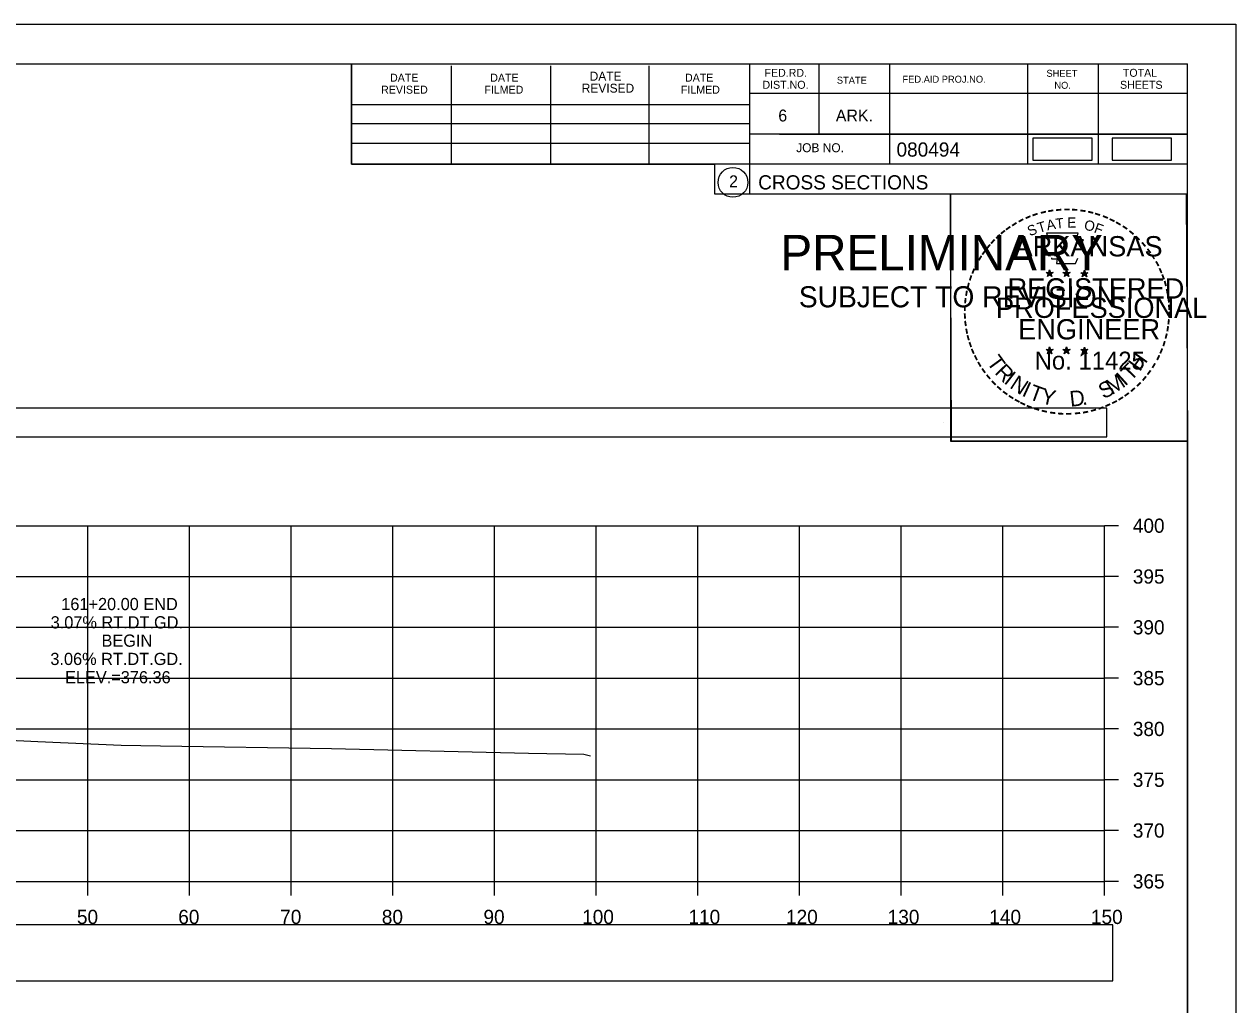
# Model space of a CAD drawing. Extents: x 1376273 to 1384221, y 378927 to 384592.
# Drawn here: x 1378268.2 to 1378387.4, y 380228.7 to 380325.2 of the extents above; entities that cross this region are included whole.
import ezdxf

# ---------------------------------------------------------------- set-up
doc = ezdxf.new("R2010")
doc.units = 0
for name, color, linetype in [('R_Axis', 7, 'Continuous'), ('R_Axis Annot', 7, 'Continuous'), ('R_Border', 7, 'Continuous'), ('R_Border PE', 7, 'Continuous'), ('R_Border Prem', 7, 'Continuous'), ('R_Drive', 7, 'Continuous'), ('R_Exist Surface', 7, 'Continuous'), ('R_Grid', 7, 'Continuous'), ('R_No Plot', 7, 'Continuous'), ('R_Xsect Elev', 7, 'Continuous')]:
    doc.layers.add(name, color=color, linetype=linetype)

msp = doc.modelspace()

# ---------------------------------------------------------------- linework, layer by layer
at = {"layer": 'R_Axis'}
for p, q in [((1378374.46, 380240.82), (1378374.46, 380275.82)), ((1378375.86, 380275.82), (1378374.46, 380275.82)), ((1378375.86, 380270.82), (1378374.46, 380270.82)), ((1378375.86, 380265.82), (1378374.46, 380265.82)), ((1378375.86, 380260.82), (1378374.46, 380260.82)), ((1378375.86, 380255.82), (1378374.46, 380255.82)), ((1378375.86, 380250.82), (1378374.46, 380250.82)), ((1378375.86, 380245.82), (1378374.46, 380245.82)), ((1378074.46, 380240.82), (1378374.46, 380240.82)), ((1378274.46, 380239.42), (1378274.46, 380240.82)), ((1378284.46, 380239.42), (1378284.46, 380240.82)), ((1378294.46, 380239.42), (1378294.46, 380240.82)), ((1378304.46, 380239.42), (1378304.46, 380240.82)), ((1378314.46, 380239.42), (1378314.46, 380240.82)), ((1378324.46, 380239.42), (1378324.46, 380240.82)), ((1378334.46, 380239.42), (1378334.46, 380240.82)), ((1378344.46, 380239.42), (1378344.46, 380240.82)), ((1378354.46, 380239.42), (1378354.46, 380240.82)), ((1378364.46, 380239.42), (1378364.46, 380240.82)), ((1378374.46, 380239.42), (1378374.46, 380240.82)), ((1378375.86, 380240.82), (1378374.46, 380240.82))]:
    msp.add_line(p, q, dxfattribs=at)
at = {"layer": 'R_Axis Annot'}
for points in [[(1378072.9, 380284.57), (1378374.7, 380284.57), (1378374.7, 380287.39), (1378072.9, 380287.39)], [(1378073.48, 380231.02), (1378375.28, 380231.02), (1378375.28, 380236.54), (1378073.48, 380236.54)]]:
    msp.add_lwpolyline(points, close=True, dxfattribs=at)
at = {"layer": 'R_Border'}
for p, q in [((1378066.46, 380321.28), (1378382.64, 380321.28)), ((1378300.38, 380311.4), (1378300.38, 380321.28)), ((1378310.24, 380311.4), (1378310.24, 380321.08)), ((1378320, 380311.4), (1378320, 380321.08)), ((1378329.68, 380311.4), (1378329.68, 380321.08)), ((1378339.54, 380321.28), (1378339.54, 380308.48)), ((1378346.38, 380321.28), (1378346.38, 380314.34)), ((1378353.32, 380321.28), (1378353.32, 380311.4)), ((1378366.9, 380321.28), (1378366.9, 380311.4)), ((1378373.84, 380321.28), (1378373.84, 380311.4)), ((1378382.64, 380115.82), (1378382.64, 380321.28)), ((1378382.64, 380318.34), (1378339.54, 380318.34)), ((1378382.64, 380318.36), (1378382.64, 380318.36)), ((1378300.38, 380317.26), (1378339.54, 380317.26)), ((1378300.38, 380315.4), (1378339.54, 380315.4)), ((1378382.64, 380314.34), (1378339.54, 380314.34)), ((1378342.5, 380314.34), (1378382.64, 380314.34)), ((1378300.38, 380311.4), (1378300.38, 380313.46)), ((1378300.38, 380313.46), (1378339.54, 380313.46)), ((1378382.64, 380311.4), (1378300.38, 380311.4)), ((1378339.54, 380308.48), (1378382.64, 380308.48))]:
    msp.add_line(p, q, dxfattribs=at)
msp.add_circle((1378337.92, 380309.61), 1.47, dxfattribs=at)
at = {"layer": 'R_Border PE'}
for p, q in [((1378368.72, 380300.73), (1378369.07, 380300.62)), ((1378368.72, 380300.73), (1378368.98, 380300.69)), ((1378368.72, 380300.73), (1378368.96, 380300.61)), ((1378368.86, 380300.33), (1378369.07, 380300.62)), ((1378368.86, 380300.33), (1378368.98, 380300.57)), ((1378368.86, 380300.33), (1378369.07, 380300.54)), ((1378369.07, 380300.99), (1378369.03, 380300.74)), ((1378369.07, 380300.62), (1378369.07, 380300.99)), ((1378369.07, 380300.99), (1378369.12, 380300.74)), ((1378369.42, 380300.73), (1378369.07, 380300.62)), ((1378369.28, 380300.33), (1378369.07, 380300.62)), ((1378369.28, 380300.33), (1378369.07, 380300.54)), ((1378369.42, 380300.73), (1378369.13, 380300.68)), ((1378369.28, 380300.33), (1378369.15, 380300.62)), ((1378369.42, 380300.73), (1378369.21, 380300.63)), ((1378370.39, 380300.73), (1378370.74, 380300.62)), ((1378370.39, 380300.73), (1378370.65, 380300.69)), ((1378370.39, 380300.73), (1378370.63, 380300.61)), ((1378370.53, 380300.33), (1378370.74, 380300.62)), ((1378370.53, 380300.33), (1378370.65, 380300.57)), ((1378370.53, 380300.33), (1378370.74, 380300.54)), ((1378370.74, 380300.99), (1378370.7, 380300.74)), ((1378370.74, 380300.62), (1378370.74, 380300.99)), ((1378370.74, 380300.99), (1378370.79, 380300.74)), ((1378371.09, 380300.73), (1378370.74, 380300.62)), ((1378370.95, 380300.33), (1378370.74, 380300.62)), ((1378370.95, 380300.33), (1378370.74, 380300.54)), ((1378371.09, 380300.73), (1378370.8, 380300.68)), ((1378370.95, 380300.33), (1378370.82, 380300.62)), ((1378371.09, 380300.73), (1378370.88, 380300.63)), ((1378372.16, 380300.72), (1378372.51, 380300.61)), ((1378372.16, 380300.72), (1378372.41, 380300.68)), ((1378372.16, 380300.72), (1378372.39, 380300.6)), ((1378372.29, 380300.31), (1378372.51, 380300.61)), ((1378372.29, 380300.31), (1378372.42, 380300.56)), ((1378372.29, 380300.31), (1378372.5, 380300.53)), ((1378372.51, 380300.98), (1378372.46, 380300.72)), ((1378372.72, 380300.31), (1378372.5, 380300.53)), ((1378372.51, 380300.61), (1378372.51, 380300.98)), ((1378372.51, 380300.98), (1378372.55, 380300.73)), ((1378372.85, 380300.72), (1378372.51, 380300.61)), ((1378372.72, 380300.31), (1378372.51, 380300.61)), ((1378372.85, 380300.72), (1378372.57, 380300.67)), ((1378372.72, 380300.31), (1378372.58, 380300.6)), ((1378372.85, 380300.72), (1378372.65, 380300.62)), ((1378368.72, 380293.16), (1378369.07, 380293.05)), ((1378368.72, 380293.16), (1378368.97, 380293.12)), ((1378368.72, 380293.16), (1378368.96, 380293.04)), ((1378368.85, 380292.75), (1378369.07, 380293.05)), ((1378368.85, 380292.75), (1378368.98, 380293)), ((1378368.85, 380292.75), (1378369.07, 380292.97)), ((1378369.07, 380293.41), (1378369.03, 380293.16)), ((1378369.07, 380293.05), (1378369.07, 380293.41)), ((1378369.07, 380293.41), (1378369.12, 380293.16)), ((1378369.41, 380293.16), (1378369.07, 380293.05)), ((1378369.28, 380292.75), (1378369.07, 380293.05)), ((1378369.28, 380292.75), (1378369.07, 380292.97)), ((1378369.41, 380293.16), (1378369.13, 380293.11)), ((1378369.28, 380292.75), (1378369.14, 380293.04)), ((1378369.41, 380293.16), (1378369.21, 380293.06)), ((1378370.39, 380293.16), (1378370.74, 380293.05)), ((1378370.39, 380293.16), (1378370.64, 380293.12)), ((1378370.39, 380293.16), (1378370.62, 380293.04)), ((1378370.52, 380292.75), (1378370.74, 380293.05)), ((1378370.52, 380292.75), (1378370.65, 380293)), ((1378370.52, 380292.75), (1378370.73, 380292.97)), ((1378370.74, 380293.41), (1378370.7, 380293.16)), ((1378370.95, 380292.75), (1378370.73, 380292.97)), ((1378370.74, 380293.05), (1378370.74, 380293.41)), ((1378370.74, 380293.41), (1378370.79, 380293.16)), ((1378371.08, 380293.16), (1378370.74, 380293.05)), ((1378370.95, 380292.75), (1378370.74, 380293.05)), ((1378371.08, 380293.16), (1378370.8, 380293.11)), ((1378370.95, 380292.75), (1378370.81, 380293.04)), ((1378371.08, 380293.16), (1378370.88, 380293.06)), ((1378372.15, 380293.15), (1378372.5, 380293.04)), ((1378372.15, 380293.15), (1378372.41, 380293.11)), ((1378372.15, 380293.15), (1378372.39, 380293.03)), ((1378372.29, 380292.74), (1378372.5, 380293.04)), ((1378372.29, 380292.74), (1378372.41, 380292.99)), ((1378372.29, 380292.74), (1378372.5, 380292.96)), ((1378372.5, 380293.4), (1378372.46, 380293.15)), ((1378372.5, 380293.04), (1378372.5, 380293.4)), ((1378372.5, 380293.4), (1378372.55, 380293.15)), ((1378372.85, 380293.15), (1378372.5, 380293.04)), ((1378372.72, 380292.74), (1378372.5, 380293.04)), ((1378372.72, 380292.74), (1378372.5, 380292.96)), ((1378372.85, 380293.15), (1378372.56, 380293.1)), ((1378372.72, 380292.74), (1378372.58, 380293.03)), ((1378372.85, 380293.15), (1378372.65, 380293.05))]:
    msp.add_line(p, q, dxfattribs=at)
for points in [[(1378368.76, 380304.61), (1378369.03, 380303.78)], [(1378372.27, 380303.69), (1378372.42, 380303.97), (1378371.73, 380303.95), (1378371.88, 380304.61), (1378368.76, 380304.61)], [(1378369.26, 380302.19), (1378369.26, 380302.1), (1378369.82, 380302.08), (1378369.76, 380301.61), (1378371.63, 380301.61), (1378371.84, 380302.15)], [(1378369.07, 380300.99), (1378369.28, 380300.33), (1378368.72, 380300.73), (1378369.42, 380300.73), (1378368.86, 380300.33), (1378369.07, 380300.99)], [(1378370.74, 380300.99), (1378370.95, 380300.33), (1378370.39, 380300.73), (1378371.09, 380300.73), (1378370.53, 380300.33), (1378370.74, 380300.99)], [(1378372.51, 380300.98), (1378372.72, 380300.31), (1378372.16, 380300.72), (1378372.85, 380300.72), (1378372.29, 380300.31), (1378372.51, 380300.98)], [(1378369.07, 380293.41), (1378369.28, 380292.75), (1378368.72, 380293.16), (1378369.41, 380293.16), (1378368.85, 380292.75), (1378369.07, 380293.41)], [(1378370.74, 380293.41), (1378370.95, 380292.75), (1378370.39, 380293.16), (1378371.08, 380293.16), (1378370.52, 380292.75), (1378370.74, 380293.41)], [(1378372.5, 380293.4), (1378372.72, 380292.74), (1378372.15, 380293.15), (1378372.85, 380293.15), (1378372.29, 380292.74), (1378372.5, 380293.4)]]:
    msp.add_lwpolyline(points, dxfattribs=at)
for centre, radius in [((1378369.07, 380300.62), 0.172), ((1378369.07, 380300.62), 0.145), ((1378369.07, 380300.62), 0.116), ((1378369.07, 380300.62), 0.0991), ((1378369.07, 380300.62), 0.0747), ((1378369.07, 380300.62), 0.0495), ((1378369.07, 380300.62), 0.0296), ((1378370.74, 380300.62), 0.172), ((1378370.74, 380300.62), 0.145), ((1378370.74, 380300.62), 0.116), ((1378370.74, 380300.62), 0.0991), ((1378370.74, 380300.62), 0.0747), ((1378370.74, 380300.62), 0.0495), ((1378370.74, 380300.62), 0.0296), ((1378372.5, 380300.61), 0.172), ((1378372.5, 380300.61), 0.145), ((1378372.5, 380300.61), 0.116), ((1378372.5, 380300.61), 0.0991), ((1378372.5, 380300.61), 0.0747), ((1378372.5, 380300.61), 0.0495), ((1378372.5, 380300.61), 0.0296), ((1378369.07, 380293.05), 0.172), ((1378369.07, 380293.05), 0.145), ((1378369.07, 380293.05), 0.116), ((1378369.07, 380293.05), 0.0991), ((1378369.07, 380293.05), 0.0747), ((1378369.07, 380293.05), 0.0495), ((1378369.07, 380293.05), 0.0296), ((1378370.74, 380293.05), 0.172), ((1378370.74, 380293.05), 0.145), ((1378370.74, 380293.05), 0.116), ((1378370.74, 380293.05), 0.0991), ((1378370.74, 380293.05), 0.0747), ((1378370.74, 380293.05), 0.0495), ((1378370.74, 380293.05), 0.0296), ((1378372.5, 380293.04), 0.172), ((1378372.5, 380293.04), 0.145), ((1378372.5, 380293.04), 0.116), ((1378372.5, 380293.04), 0.0991), ((1378372.5, 380293.04), 0.0747), ((1378372.5, 380293.04), 0.0495), ((1378372.5, 380293.04), 0.0296)]:
    msp.add_circle(centre, radius, dxfattribs=at)
at = {"layer": 'R_Drive'}
for points in [[(1378367.43, 380311.78), (1378373.26, 380311.78), (1378373.26, 380313.96), (1378367.43, 380313.96)], [(1378375.24, 380311.78), (1378381.08, 380311.78), (1378381.08, 380313.96), (1378375.24, 380313.96)]]:
    msp.add_lwpolyline(points, close=True, dxfattribs=at)
at = {"layer": 'R_Exist Surface'}
msp.add_lwpolyline([(1378254.21, 380255.3), (1378269.52, 380254.58), (1378277.73, 380254.23), (1378281.6, 380254.14), (1378298.42, 380253.88), (1378317.8, 380253.45), (1378323.26, 380253.32), (1378323.9, 380253.18)], dxfattribs=at)
at = {"layer": 'R_Grid'}
for p, q in [((1378074.46, 380275.82), (1378374.46, 380275.82)), ((1378274.46, 380240.82), (1378274.46, 380275.82)), ((1378284.46, 380240.82), (1378284.46, 380275.82)), ((1378294.46, 380240.82), (1378294.46, 380275.82)), ((1378304.46, 380240.82), (1378304.46, 380275.82)), ((1378314.46, 380240.82), (1378314.46, 380275.82)), ((1378324.46, 380240.82), (1378324.46, 380275.82)), ((1378334.46, 380240.82), (1378334.46, 380275.82)), ((1378344.46, 380240.82), (1378344.46, 380275.82)), ((1378354.46, 380240.82), (1378354.46, 380275.82)), ((1378364.46, 380240.82), (1378364.46, 380275.82)), ((1378374.46, 380240.82), (1378374.46, 380275.82)), ((1378074.46, 380270.82), (1378374.46, 380270.82)), ((1378074.46, 380265.82), (1378374.46, 380265.82)), ((1378074.46, 380260.82), (1378374.46, 380260.82)), ((1378074.46, 380255.82), (1378374.46, 380255.82)), ((1378074.46, 380250.82), (1378374.46, 380250.82)), ((1378074.46, 380245.82), (1378374.46, 380245.82)), ((1378074.46, 380240.82), (1378374.46, 380240.82))]:
    msp.add_line(p, q, dxfattribs=at)
at = {"layer": 'R_No Plot'}
for p, q in [((1378054.06, 380325.17), (1378387.39, 380325.17)), ((1378358.67, 380286.02), (1378358.67, 380286.02))]:
    msp.add_line(p, q, dxfattribs=at)
for points in [[(1378054.05, 380325.17), (1378387.39, 380325.17), (1378387.39, 380111.84), (1378054.05, 380111.84)], [(1378300.38, 380321.28), (1378300.38, 380311.4), (1378336.11, 380311.4), (1378336.11, 380308.48), (1378359.31, 380308.48), (1378359.31, 380284.15), (1378382.64, 380284.15), (1378382.64, 380115.82), (1378066.46, 380115.82), (1378066.46, 380321.28)], [(1378359.31, 380308.48), (1378382.52, 380308.48), (1378382.64, 380284.15), (1378359.43, 380284.15)]]:
    msp.add_lwpolyline(points, close=True, dxfattribs=at)

# ---------------------------------------------------------------- texts
at = {"layer": 'R_Axis Annot'}
for s, p in [('400', (1378377.26, 380275.12)), ('395', (1378377.26, 380270.12)), ('390', (1378377.26, 380265.12)), ('385', (1378377.26, 380260.12)), ('380', (1378377.26, 380255.12)), ('375', (1378377.26, 380250.12)), ('370', (1378377.26, 380245.12)), ('365', (1378377.26, 380240.12)), ('50', (1378273.37, 380236.62)), ('60', (1378283.34, 380236.62)), ('70', (1378293.37, 380236.62)), ('80', (1378303.37, 380236.62)), ('90', (1378313.37, 380236.62)), ('100', (1378323.08, 380236.62)), ('110', (1378333.54, 380236.62)), ('120', (1378343.14, 380236.62)), ('130', (1378353.14, 380236.62)), ('140', (1378363.14, 380236.62)), ('150', (1378373.14, 380236.62))]:
    msp.add_text(s, height=1.4, dxfattribs=at).set_placement(p)
at = {"layer": 'R_Border'}
for s, height, p in [('DATE', 0.782, (1378304.18, 380319.52)), ('DATE', 0.782, (1378314.04, 380319.52)), ('DATE', 0.879, (1378323.82, 380319.62)), ('DATE', 0.782, (1378333.2, 380319.52)), ('FED.RD.', 0.782, (1378341.02, 380320)), ('FED.AID PROJ.NO.', 0.684, (1378354.6, 380319.42)), ('SHEET', 0.684, (1378368.76, 380320)), ('TOTAL', 0.782, (1378376.28, 380320)), ('REVISED', 0.782, (1378303.3, 380318.34)), ('FILMED', 0.782, (1378313.46, 380318.34)), ('REVISED', 0.879, (1378323.04, 380318.44)), ('FILMED', 0.782, (1378332.8, 380318.34)), ('DIST.NO.', 0.782, (1378340.82, 380318.82)), ('STATE', 0.684, (1378348.14, 380319.32)), ('NO.', 0.684, (1378369.54, 380318.82)), ('SHEETS', 0.782, (1378376, 380318.82)), ('6', 1.17, (1378342.38, 380315.6)), ('ARK.', 1.172, (1378348.04, 380315.6)), ('JOB NO.', 0.879, (1378344.14, 380312.58)), ('080494', 1.4, (1378354.01, 380312.14)), ('2', 1.17, (1378337.54, 380309.13)), ('CROSS SECTIONS', 1.4, (1378340.4, 380308.91))]:
    msp.add_text(s, height=height, rotation=360, dxfattribs=at).set_placement(p)
at = {"layer": 'R_Border PE'}
for s, height, rotation, p in [('-', 1.6, 5.8968, (1378369.67, 380306.25)), ('-', 1.6, 0.1862, (1378370.44, 380306.32)), ('-', 1.6, 357.743, (1378371.16, 380306.31)), ('-', 1.6, 28.7918, (1378366.24, 380305.15)), ('-', 1.6, 24.3072, (1378366.88, 380305.47)), ('-', 1.6, 19.1761, (1378367.51, 380305.74)), ('T', 1, 16.4036, (1378368.03, 380304.62)), ('-', 1.6, 13.6301, (1378368.26, 380305.98)), ('A', 1, 11.2132, (1378368.86, 380304.87)), ('-', 1.6, 10.2193, (1378368.94, 380306.14)), ('T', 1, 6.0228, (1378369.71, 380305.04)), ('E', 1, 0.8323, (1378370.81, 380305.15)), ('-', 1.6, 352.1617, (1378371.91, 380306.25)), ('O', 1, 350.4515, (1378372.42, 380304.94)), ('-', 1.6, 347.2049, (1378372.63, 380306.14)), ('-', 1.6, 342.3362, (1378373.26, 380305.99)), ('-', 1.6, 337.8551, (1378374, 380305.76)), ('-', 1.6, 334.1211, (1378374.63, 380305.49)), ('-', 1.6, 38.9507, (1378364.59, 380304.01)), ('-', 1.6, 36.2317, (1378365.07, 380304.39)), ('-', 1.6, 34.0636, (1378365.65, 380304.78)), ('S', 1, 21.594, (1378367.12, 380304.29)), ('F', 1, 340.0707, (1378373.37, 380304.71)), ('-', 1.6, 329.6409, (1378375.21, 380305.21)), ('-', 1.6, 325.8627, (1378375.85, 380304.85)), ('-', 1.6, 320.5297, (1378376.46, 380304.42)), ('-', 1.6, 50.6142, (1378363.31, 380302.63)), ('-', 1.6, 48.423, (1378363.71, 380303.11)), ('-', 1.6, 42.9622, (1378364.16, 380303.59)), ('ARKANSAS', 2, 360, (1378365.62, 380302.32)), ('-', 1.6, 315.5786, (1378377.06, 380303.93)), ('-', 1.6, 309.8797, (1378377.63, 380303.38)), ('-', 1.6, 58.0706, (1378362.57, 380301.53)), ('-', 1.6, 54.2325, (1378362.9, 380302.06)), ('-', 1.6, 306.6522, (1378378.15, 380302.78)), ('-', 1.4, 303.6753, (1378378.64, 380302.21)), ('-', 1.6, 67.7743, (1378362, 380300.31)), ('-', 1.6, 62.8713, (1378362.26, 380300.92)), ('-', 1.6, 299.6684, (1378378.96, 380301.61)), ('-', 1.6, 294.6628, (1378379.28, 380300.99)), ('-', 1.6, 72.3945, (1378361.78, 380299.68)), ('REGISTERED', 2, 360, (1378364.94, 380298.17)), ('DWB', 0.01, 360, (1378369.06, 380300.62)), ('DWB', 0.01, 360, (1378370.73, 380300.62)), ('DWB', 0.01, 360, (1378372.49, 380300.61)), ('-', 1.6, 290.5728, (1378379.54, 380300.42)), ('-', 1.6, 285.1233, (1378379.77, 380299.84)), ('-', 1.6, 81.2013, (1378361.45, 380298.25)), ('-', 1.6, 75.461, (1378361.58, 380298.97)), ('-', 1.6, 280.5493, (1378379.97, 380299.1)), ('-', 1.6, 89.0622, (1378361.35, 380296.86)), ('-', 1.6, 85.1863, (1378361.37, 380297.56)), ('PROFESSIONAL', 2, 360, (1378363.79, 380296.27)), ('-', 1.6, 276.5962, (1378380.13, 380298.33)), ('-', 1.6, 274.3301, (1378380.19, 380297.61)), ('-', 1.6, 94.1959, (1378361.38, 380296.14)), ('-', 1.6, 269.9407, (1378380.23, 380296.97)), ('-', 1.6, 98.9479, (1378361.46, 380295.47)), ('-', 1.6, 101.7149, (1378361.59, 380294.74)), ('ENGINEER', 2, 360, (1378365.98, 380294.15)), ('-', 1.6, 260.9953, (1378380.14, 380295.65)), ('-', 1.6, 263.5172, (1378380.21, 380296.31)), ('-', 1.6, 105.4578, (1378361.75, 380294.14)), ('-', 1.6, 109.0874, (1378361.97, 380293.51)), ('-', 1.6, 252.8681, (1378379.85, 380294.26)), ('-', 1.6, 255.7626, (1378380.03, 380294.98)), ('-', 1.6, 114.0643, (1378362.22, 380292.91)), ('T', 1.54, 306.0406, (1378362.83, 380291.89)), ('No. 11425', 1.757, 360, (1378367.6, 380291.19)), ('DWB', 0.01, 360, (1378369.05, 380293.04)), ('DWB', 0.01, 360, (1378370.72, 380293.04)), ('DWB', 0.01, 360, (1378372.49, 380293.03)), ('H', 1.54, 54.6088, (1378377.95, 380290.92)), ('-', 1.6, 247.8887, (1378379.62, 380293.58)), ('-', 1.6, 115.7289, (1378362.53, 380292.3)), ('-', 1.6, 120.4471, (1378362.88, 380291.71)), ('R', 1.54, 314.005, (1378363.59, 380290.84)), ('T', 1.54, 46.6444, (1378377.06, 380289.98)), ('-', 1.6, 239.0712, (1378378.97, 380292.2)), ('-', 1.6, 244.6197, (1378379.36, 380292.95)), ('-', 1.6, 125.8934, (1378363.29, 380291.15)), ('-', 1.6, 130.7181, (1378363.75, 380290.6)), ('I', 1.54, 321.9694, (1378364.49, 380289.91)), ('N', 1.54, 326.5002, (1378365.06, 380289.44)), ('M', 1.54, 32.6563, (1378375.21, 380288.66)), ('I', 1.54, 42.1136, (1378376.5, 380289.5)), ('-', 1.6, 231.2538, (1378378.14, 380290.98)), ('-', 1.6, 233.8452, (1378378.57, 380291.55)), ('-', 1.6, 134.2238, (1378364.27, 380290.05)), ('-', 1.6, 138.9338, (1378364.79, 380289.59)), ('-', 1.6, 144.6463, (1378365.35, 380289.18)), ('I', 1.54, 335.3603, (1378366.26, 380288.65)), ('T', 1.54, 339.8912, (1378366.93, 380288.32)), ('Y', 1.54, 347.8556, (1378368.14, 380287.88)), ('D', 1.54, 6.3969, (1378371.13, 380287.52)), ('S', 1.54, 26.9312, (1378374.37, 380288.25)), ('-', 1.6, 221.0851, (1378377.13, 380289.91)), ('-', 1.6, 225.7653, (1378377.66, 380290.42)), ('-', 1.6, 148.0898, (1378365.91, 380288.81)), ('-', 1.6, 151.5704, (1378366.49, 380288.49)), ('-', 1.6, 154.6002, (1378367.01, 380288.24)), ('.', 1.54, 13.7642, (1378372.32, 380287.65)), ('-', 1.6, 207.3568, (1378375.49, 380288.7)), ('-', 1.6, 212.2491, (1378376.05, 380289.05)), ('-', 1.6, 215.7363, (1378376.59, 380289.44)), ('-', 1.6, 158.5612, (1378367.63, 380287.98)), ('-', 1.6, 162.7983, (1378368.32, 380287.77)), ('-', 1.6, 167.5555, (1378369.04, 380287.61)), ('-', 1.6, 173.1155, (1378369.81, 380287.5)), ('-', 1.6, 176.5183, (1378370.56, 380287.44)), ('-', 1.6, 181.5918, (1378371.3, 380287.46)), ('-', 1.6, 185.8167, (1378372.11, 380287.54)), ('-', 1.6, 191.2858, (1378372.84, 380287.67)), ('-', 1.6, 195.4743, (1378373.57, 380287.87)), ('-', 1.6, 200.7184, (1378374.25, 380288.11)), ('-', 1.6, 204.2516, (1378374.87, 380288.39))]:
    msp.add_text(s, height=height, rotation=rotation, dxfattribs=at).set_placement(p)
at = {"layer": 'R_Border Prem'}
for s, height, p in [('PRELIMINARY', 3.5, (1378342.59, 380300.94)), ('DWB', 0.01, (1378343.33, 380302.79)), ('SUBJECT TO REVISION', 2.0751, (1378344.4, 380297.31))]:
    msp.add_text(s, height=height, rotation=360, dxfattribs=at).set_placement(p)
at = {"layer": 'R_Xsect Elev'}
for s, p in [('161+20.00 END', (1378271.83, 380267.51)), ('3.07% RT.DT.GD.', (1378270.79, 380265.71)), ('BEGIN', (1378275.79, 380263.91)), ('3.06% RT.DT.GD.', (1378270.76, 380262.11)), ('ELEV.=376.36', (1378272.2, 380260.31))]:
    msp.add_text(s, height=1.2, rotation=360, dxfattribs=at).set_placement(p)

doc.saveas('drawing.dxf')
